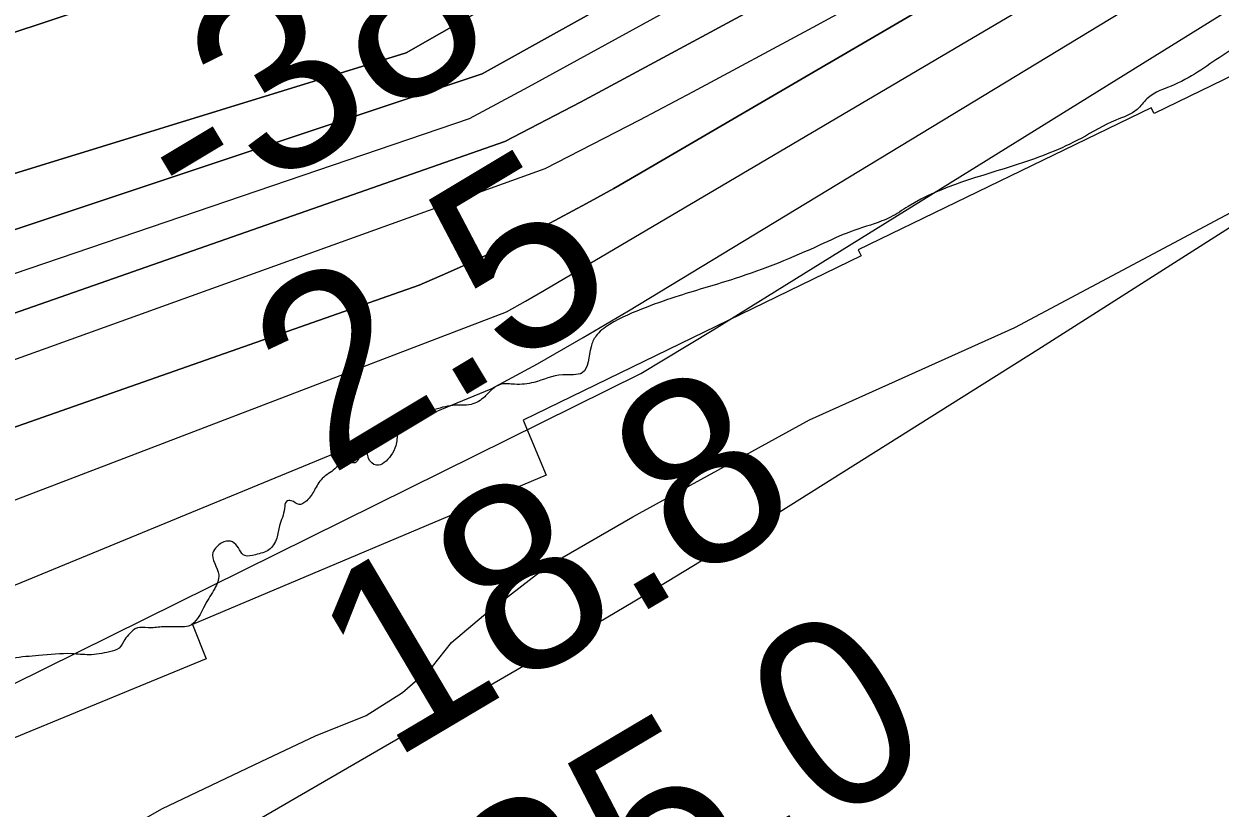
# Model space of a CAD drawing. Extents: x 3445503 to 3483459, y 540493 to 566012.
# Drawn here: x 3474445.4 to 3474876.1, y 550271.9 to 550554 of the extents above; entities that cross this region are included whole.
import ezdxf

# ---------------------------------------------------------------- set-up
doc = ezdxf.new("R2010")
doc.units = 0
for name, color, linetype in [('V-RIVR-EDGE', 7, 'Continuous'), ('V-RIVR-RANG', 7, 'Continuous'), ('V-RRAP-RVMT', 7, 'Continuous'), ('V-SITE-VEGE', 7, 'Continuous'), ('V-TOPO-DPTH', 7, 'Continuous'), ('V-TOPO-MINR', 7, 'Continuous'), ('V-TOPO-WATR', 7, 'Continuous')]:
    doc.layers.add(name, color=color, linetype=linetype)

msp = doc.modelspace()

# ---------------------------------------------------------------- linework, layer by layer
at = {"layer": 'V-RIVR-EDGE'}
msp.add_spline([(3477967.38, 552440.81), (3477956.32, 552434.46), (3477946.92, 552428.23), (3477938.22, 552423.73), (3477929.17, 552419.58), (3477921.16, 552414.39), (3477919.42, 552411.26), (3477918.37, 552407.79), (3477915.23, 552404.32), (3477908.61, 552399.82), (3477903.74, 552398.09), (3477897.83, 552396.02), (3477895.39, 552394.29), (3477890.17, 552392.91), (3477887.39, 552391.18), (3477883.9, 552387.37), (3477874.5, 552380.44), (3477864.4, 552373.86), (3477857.09, 552370.4), (3477852.91, 552366.58), (3477848.38, 552362.77), (3477844.55, 552357.91), (3477836.89, 552356.54), (3477833.41, 552353.07), (3477830.61, 552347.17), (3477822.61, 552342.33), (3477810.07, 552333.32), (3477792.66, 552321.19), (3477781.52, 552316.7), (3477774.9, 552310.81), (3477768.98, 552306.3), (3477763.76, 552302.15), (3477759.93, 552301.46), (3477756.1, 552297.99), (3477741.12, 552286.91), (3477723.71, 552272.7), (3477708.73, 552262.3), (3477698.98, 552255.03), (3477689.59, 552251.92), (3477683.67, 552247.07), (3477677.04, 552240.48), (3477664.16, 552231.82), (3477659.28, 552227.66), (3477652.33, 552225.59), (3477646.06, 552221.44), (3477633.17, 552211.04), (3477593.46, 552180.55), (3477582.32, 552173.27), (3477570.13, 552164.61), (3477532.87, 552138.29), (3477506.06, 552118.54), (3477500.14, 552114.38), (3477492.82, 552109.88), (3477485.86, 552105.03), (3477479.95, 552105.04), (3477473.69, 552102.97), (3477446.18, 552084.62), (3477429.46, 552072.84), (3477413.1, 552061.41), (3477403.34, 552054.13), (3477399.86, 552052.75), (3477395.34, 552051.02), (3477385.95, 552047.57), (3477366.11, 552036.84), (3477295.43, 551995.3), (3477256.09, 551969.67), (3477245.99, 551964.14), (3477236.59, 551956.16), (3477232.41, 551952.7), (3477223.36, 551948.9), (3477210.83, 551941.98), (3477195.51, 551933.32), (3477189.24, 551928.12), (3477182.28, 551923.62), (3477175.66, 551921.2), (3477171.84, 551919.48), (3477168.35, 551916.01), (3477159.65, 551911.51), (3477143.63, 551901.12), (3477124.48, 551889.7), (3477117.87, 551886.24), (3477112.31, 551885.21), (3477107.43, 551883.13), (3477100.82, 551879.67), (3477094.55, 551874.82), (3477091.41, 551870.66), (3477085.15, 551867.55), (3477074.35, 551860.97), (3477058.34, 551853.01), (3477036.06, 551840.2), (3477024.57, 551831.54), (3477014.13, 551825.31), (3477007.52, 551823.24), (3476990.81, 551813.9), (3476960.86, 551794.5), (3476943.45, 551781.68), (3476927.78, 551771.99), (3476905.5, 551758.83), (3476879.04, 551741.86), (3476864.07, 551733.91), (3476854.32, 551727.33), (3476848.05, 551722.82), (3476839.7, 551719.71), (3476833.44, 551719.03), (3476830.31, 551718.35), (3476827.17, 551714.18), (3476822.99, 551711.41), (3476800.37, 551700.34), (3476764.18, 551684.79), (3476719.29, 551666.82), (3476694.59, 551658.19), (3476687.27, 551653), (3476681.71, 551651.62), (3476674.75, 551649.9), (3476665.71, 551648.53), (3476648.67, 551645.79), (3476639.28, 551643.73), (3476627.45, 551639.94), (3476617.01, 551635.44), (3476607.26, 551630.25), (3476595.08, 551624.37), (3476590.56, 551623.34), (3476578.39, 551623.37), (3476574.57, 551622.68), (3476569.69, 551620.61), (3476563.77, 551616.45), (3476559.6, 551613.34), (3476542.56, 551610.94), (3476516.47, 551605.45), (3476500.81, 551600.62), (3476493.86, 551600.29), (3476490.38, 551599.6), (3476484.82, 551597.88), (3476475.77, 551594.77), (3476466.71, 551587.84), (3476459.75, 551583.34), (3476454.18, 551581.61), (3476446.52, 551576.77), (3476440.26, 551571.91), (3476435.03, 551568.1), (3476422.85, 551564.31), (3476402.31, 551551.5), (3476381.42, 551537.64), (3476372.02, 551531.76), (3476359.83, 551524.14), (3476350.77, 551515.47), (3476342.07, 551510.63), (3476327.1, 551501.97), (3476312.48, 551494.01), (3476294.03, 551482.24), (3476278.36, 551473.59), (3476258.52, 551460.43), (3476247.72, 551451.76), (3476240.75, 551444.83), (3476231.34, 551437.9), (3476220.55, 551432.01), (3476209.41, 551425.09), (3476201.75, 551420.24), (3476188.86, 551409.5), (3476180.85, 551401.87), (3476169.01, 551395.29), (3476157.87, 551386.28), (3476151.59, 551379.69), (3476140.81, 551375.2), (3476129.66, 551366.54), (3476121.64, 551357.17), (3476113.97, 551349.54), (3476103.18, 551342.96), (3476089.96, 551336.74), (3476064.21, 551328.81), (3476038.81, 551317.75), (3476021.05, 551308.06), (3476001.91, 551296.28), (3475987.97, 551285.89), (3475980.31, 551280), (3475968.83, 551275.51), (3475961.87, 551272.74), (3475958.38, 551268.23), (3475953.5, 551261.29), (3475933.66, 551252.65), (3475913.82, 551241.92), (3475899.54, 551232.57), (3475888.4, 551224.26), (3475872.03, 551212.13), (3475859.14, 551202.43), (3475843.82, 551192.04), (3475828.85, 551182.69), (3475807.62, 551170.92), (3475790.9, 551159.84), (3475778.36, 551148.4), (3475750.85, 551127.61), (3475732.39, 551113.75), (3475710.11, 551101.64), (3475688.52, 551089.18), (3475657.55, 551073.26), (3475627.61, 551057.69), (3475610.21, 551048), (3475592.8, 551039.35), (3475578.88, 551033.83), (3475567.76, 551033.16), (3475559.41, 551030.74), (3475547.22, 551022.78), (3475531.19, 551007.87), (3475514.13, 550995.05), (3475489.76, 550979.81), (3475462.25, 550961.81), (3475436.83, 550945.88), (3475412.11, 550930.3), (3475404.1, 550924.75), (3475394.36, 550919.91), (3475383.57, 550914.03), (3475369.99, 550906.41), (3475361.28, 550899.48), (3475348.76, 550895.34), (3475341.1, 550891.54), (3475331.35, 550883.91), (3475319.51, 550875.25), (3475304.18, 550864.51), (3475282.26, 550854.49), (3475261.03, 550843.76), (3475243.97, 550835.81), (3475209.51, 550818.51), (3475176.09, 550796), (3475149.62, 550777.64), (3475114.79, 550750.61), (3475097.38, 550737.79), (3475087.61, 550726.34), (3475078.2, 550715.94), (3475072.97, 550709), (3475070.53, 550706.57), (3475067.05, 550705.54), (3475062.18, 550704.16), (3475055.22, 550700.35), (3475048.25, 550694.46), (3475043.37, 550686.47), (3475033.26, 550677.81), (3475023.51, 550668.1), (3475018.97, 550662.55), (3475016.53, 550657.69), (3475015.13, 550654.21), (3475012.34, 550650.75), (3475004.68, 550644.85), (3475000.49, 550640), (3474998.05, 550636.53), (3474987.95, 550627.17), (3474974.7, 550613.64), (3474958.33, 550599.43), (3474946.49, 550590.77), (3474937.43, 550583.49), (3474926.29, 550574.48), (3474912.7, 550563.39), (3474895.64, 550553.35), (3474877.89, 550543.31), (3474859.78, 550532.23), (3474849.69, 550527.04), (3474846.2, 550523.23), (3474838.55, 550519.42), (3474826.02, 550512.85), (3474803.4, 550503.52), (3474763.73, 550488.32), (3474757.46, 550484.51), (3474754.33, 550483.13), (3474743.2, 550479.33), (3474732.06, 550474.49), (3474701.44, 550462.4), (3474681.26, 550456.19), (3474669.43, 550452.05), (3474656.21, 550445.83), (3474651.33, 550441.67), (3474649.58, 550437.85), (3474646.43, 550428.47), (3474639.47, 550427.79), (3474629.04, 550425.04), (3474622.08, 550424.36), (3474617.22, 550424.37), (3474614.08, 550422.64), (3474611.3, 550419.87), (3474606.42, 550417.1), (3474599.82, 550416.77), (3474592.51, 550415.05), (3474584.16, 550412.63), (3474580.68, 550409.86), (3474579.98, 550407.08), (3474579.27, 550402.22), (3474577.52, 550398.74), (3474572.3, 550395.28), (3474569.53, 550397.72), (3474568.84, 550399.46), (3474566.4, 550398.42), (3474565, 550396.34), (3474560.83, 550396.35), (3474558.05, 550394.62), (3474557.35, 550393.93), (3474552.82, 550390.46), (3474550.03, 550386.3), (3474547.24, 550382.48), (3474544.46, 550381.1), (3474541.68, 550382.49), (3474539.94, 550382.15), (3474539.24, 550379.72), (3474537.48, 550373.47), (3474536.43, 550368.95), (3474533.64, 550364.79), (3474528.77, 550363.06), (3474524.94, 550362.72), (3474521.13, 550367.25), (3474518.35, 550367.95), (3474514.87, 550365.87), (3474513.47, 550363.79), (3474515.54, 550355.79), (3474514.14, 550350.93), (3474510.65, 550345.03), (3474504.72, 550337.39), (3474501.59, 550337.05), (3474494.98, 550337.07), (3474490.12, 550336.73), (3474486.29, 550336.74), (3474483.5, 550334.67), (3474481.76, 550332.58), (3474479.67, 550329.46), (3474476.19, 550328.08), (3474468.89, 550327.05), (3474462.63, 550327.42), (3474450.81, 550326.75), (3474441.42, 550325.73), (3474433.07, 550323.32), (3474424.37, 550320.56), (3474416.37, 550316.75), (3474412.18, 550311.55), (3474406.96, 550307.39), (3474397.21, 550301.85), (3474392, 550301.52), (3474386.09, 550302.58), (3474381.57, 550303.28), (3474374.97, 550303.3), (3474367.31, 550301.23), (3474361.4, 550298.47), (3474352.69, 550292.93), (3474347.12, 550290.85), (3474344.69, 550291.9), (3474343.66, 550293.64), (3474340.87, 550293.65), (3474339.48, 550290.18), (3474332.17, 550288.8), (3474327.3, 550287.43), (3474316.87, 550285.71), (3474310.61, 550284.69), (3474304.35, 550286.09), (3474293.23, 550286.12), (3474261.93, 550282.03), (3474232.37, 550274.1), (3474219.84, 550269.96), (3474206.62, 550267.56), (3474200.71, 550264.8), (3474193.4, 550260.99), (3474172.52, 550254.09), (3474156.87, 550248.91), (3474145.38, 550244.77), (3474138.08, 550243.05), (3474131.48, 550243.07), (3474123.82, 550240.65), (3474116.86, 550237.89), (3474100.52, 550235.15), (3474090.09, 550234.82), (3474081.39, 550233.8), (3474068.17, 550230.01), (3474051.48, 550225.53), (3474039.3, 550220), (3474031.3, 550218.98), (3474029.56, 550217.59), (3474028.85, 550213.42), (3474027.11, 550213.77), (3474025.04, 550217.6), (3474021.91, 550218.31), (3474017.04, 550215.54), (3474014.6, 550214.85), (3474009.39, 550215.21), (3474003.13, 550213.49), (3473996.17, 550213.5), (3473986.44, 550212.83), (3473971.48, 550209.39), (3473947.82, 550201.11), (3473928, 550196.99), (3473915.48, 550196.67), (3473910.96, 550195.29), (3473900.52, 550191.14), (3473896.34, 550188.03), (3473890.08, 550187.69), (3473880.69, 550185.98), (3473877.56, 550183.9), (3473876.16, 550180.78), (3473870.94, 550177.66), (3473863.29, 550176.29), (3473852.85, 550174.23), (3473846.58, 550170.07), (3473843.45, 550166.6), (3473829.89, 550165.94), (3473817.36, 550162.5), (3473797.2, 550162.89), (3473790.94, 550160.48), (3473774.24, 550153.56), (3473761.37, 550150.47), (3473751.28, 550148.75), (3473741.55, 550149.13), (3473732.16, 550148.45), (3473721.73, 550147.78), (3473708.51, 550145.38), (3473703.99, 550142.27), (3473699.8, 550137.76), (3473693.19, 550136.04), (3473684.5, 550136.06), (3473676.51, 550136.77), (3473667.81, 550135.06), (3473650.41, 550127.45), (3473634.41, 550121.23), (3473613.53, 550111.55), (3473599.6, 550103.24), (3473599.59, 550100.81), (3473599.58, 550095.59), (3473597.49, 550095.25), (3473595.76, 550095.26), (3473589.51, 550099.79), (3473582.56, 550101.89), (3473571.09, 550100.18), (3473560.3, 550096.73), (3473548.81, 550088.07), (3473541.49, 550082.18), (3473536.97, 550079.76), (3473530.71, 550079.08), (3473522.38, 550084.31), (3473518.56, 550085.71), (3473509.87, 550085.39), (3473487.61, 550081.62), (3473463.96, 550077.16), (3473450.75, 550076.15), (3473424.33, 550076.56), (3473415.29, 550076.93), (3473413.2, 550075.2), (3473411.11, 550073.12), (3473410.04, 550064.08), (3473387.1, 550062.05), (3473385.36, 550062.06), (3473385.03, 550070.05), (3473384.34, 550071.1), (3473381.21, 550072.15), (3473364.17, 550070.45), (3473359.3, 550067.68), (3473346.09, 550067.72), (3473344.35, 550066.33), (3473345.02, 550059.03), (3473343.63, 550057.64), (3473340.51, 550060.08), (3473338.08, 550063.91), (3473333.22, 550063.58), (3473315.82, 550059.45), (3473309.91, 550055.99), (3473306.77, 550053.21), (3473302.25, 550053.57), (3473296.7, 550055.67), (3473292.87, 550055.68), (3473289.74, 550052.56), (3473286.6, 550050.48), (3473283.13, 550051.88), (3473279.31, 550052.93), (3473267.48, 550050.53)], degree=3, dxfattribs=at)
at = {"layer": 'V-RRAP-RVMT'}
for p, q in [((3474981.6, 550584.37), (3474852.27, 550521.78)), ((3474851.27, 550523.85), (3474745.77, 550472.79)), ((3474852.27, 550521.78), (3474851.27, 550523.85)), ((3474745.77, 550472.79), (3474746.89, 550470.53)), ((3474746.89, 550470.53), (3474625.11, 550411.49)), ((3474625.11, 550411.49), (3474633.45, 550391.66)), ((3474633.45, 550391.66), (3474506.06, 550337.92)), ((3474506.06, 550337.92), (3474511.02, 550325.54)), ((3474511.02, 550325.54), (3474392.41, 550276.79))]:
    msp.add_line(p, q, dxfattribs=at)
at = {"layer": 'V-SITE-VEGE'}
msp.add_lwpolyline([(3474443, 550240.12), (3474454.92, 550245.53), (3474464.47, 550251.76), (3474476.03, 550260.73), (3474495.12, 550271.61), (3474530.89, 550288.64), (3474550.36, 550297.93), (3474568.62, 550305.25), (3474581.76, 550313.42), (3474592.53, 550322.8), (3474599.34, 550331.43), (3474610.91, 550341.19), (3474633.63, 550358.75), (3474664.66, 550376.62), (3474728.29, 550411.55), (3474802.18, 550444.8), (3474885.28, 550489.01), (3474929.45, 550515.84), (3474986.44, 550559.15)], dxfattribs=at)
at = {"layer": 'V-TOPO-DPTH'}
for points in [[(3472718.14, 550098.12), (3473740.18, 550326.75), (3474128.49, 550447.39), (3474572.89, 550594.39), (3474602.92, 550609.87), (3474680.61, 550652.41), (3474748.62, 550690.79), (3474815.94, 550730.32), (3474882.23, 550771.56), (3474947.83, 550813.94), (3475165.22, 550958.36), (3475168.4, 550960.47), (3475171.58, 550962.58), (3475174.75, 550964.69), (3475177.93, 550966.8), (3475208.28, 550986.97), (3475226.65, 550999.14), (3475245.04, 551011.27), (3475263.47, 551023.34), (3475281.93, 551035.38), (3475752.55, 551340.82), (3475771.37, 551352.67), (3476265.63, 551662.32)], [(3476265.63, 551662.32), (3475771.37, 551352.67), (3475752.55, 551340.82), (3475281.93, 551035.38), (3475263.47, 551023.34), (3475245.04, 551011.27), (3475226.65, 550999.14), (3475208.28, 550986.97), (3475177.93, 550966.8), (3475174.75, 550964.69), (3475171.58, 550962.58), (3475168.4, 550960.47), (3475165.22, 550958.36), (3474947.83, 550813.94), (3474882.23, 550771.56), (3474815.94, 550730.32), (3474748.62, 550690.79), (3474680.61, 550652.41), (3474602.92, 550609.87), (3474572.89, 550594.39), (3474128.49, 550447.39), (3473740.18, 550326.75), (3472718.14, 550098.12)], [(3476446.64, 551642.97), (3475823.09, 551267.84), (3475803.49, 551255.9), (3475783.98, 551243.81), (3475764.61, 551231.49), (3475745.33, 551219.03), (3475341.22, 550954.46), (3475322, 550941.94), (3475302.73, 550929.47), (3475283.41, 550917.11), (3475264.05, 550904.8), (3475230.24, 550883.42), (3475227.74, 550881.86), (3475225.24, 550880.31), (3475222.71, 550878.79), (3475220.18, 550877.28), (3475189.68, 550859.3), (3475171.85, 550848.88), (3475153.97, 550838.55), (3475136.01, 550828.36), (3475118, 550818.25), (3474610.42, 550536.05), (3473773.74, 550257.36), (3472893.34, 550067.65)], [(3472893.34, 550067.65), (3473773.74, 550257.36), (3474610.42, 550536.05), (3475118, 550818.25), (3475136.01, 550828.36), (3475153.97, 550838.55), (3475171.85, 550848.88), (3475189.68, 550859.3), (3475220.18, 550877.28), (3475222.71, 550878.79), (3475225.24, 550880.31), (3475227.74, 550881.86), (3475230.24, 550883.42), (3475264.05, 550904.8), (3475283.41, 550917.11), (3475302.73, 550929.47), (3475322, 550941.94), (3475341.22, 550954.46), (3475745.33, 551219.03), (3475764.61, 551231.49), (3475783.98, 551243.81), (3475803.49, 551255.9), (3475823.09, 551267.84), (3476446.64, 551642.97)], [(3475710.31, 551267.17), (3475248.57, 550952.75), (3475224.07, 550936.2), (3475199.48, 550919.79), (3475174.75, 550903.59), (3475149.93, 550887.54), (3475000.12, 550791.54), (3474929.34, 550746.95), (3474858.12, 550703.09), (3474786.24, 550660.33), (3474713.91, 550618.3), (3474583.01, 550543.57), (3474054.75, 550380.96), (3473896.02, 550336.66), (3473879.29, 550331.64), (3473862.57, 550326.56), (3473845.85, 550321.49), (3473829.13, 550316.42), (3473812.41, 550311.36), (3473800.86, 550307.86), (3473778.31, 550301.21), (3472734.35, 550078.36)], [(3475710.31, 551267.17), (3475248.57, 550952.75), (3475224.07, 550936.2), (3475199.48, 550919.79), (3475174.75, 550903.59), (3475149.93, 550887.54), (3475000.12, 550791.54), (3474929.34, 550746.95), (3474858.12, 550703.09), (3474786.24, 550660.33), (3474713.91, 550618.3), (3474583.01, 550543.57), (3474054.75, 550380.96), (3473896.02, 550336.66), (3473879.29, 550331.64), (3473862.57, 550326.56), (3473845.85, 550321.49), (3473829.13, 550316.42), (3473812.41, 550311.36), (3473800.86, 550307.86), (3473778.31, 550301.21), (3472734.35, 550078.36)], [(3472749.99, 550002.15), (3473790.16, 550223.51), (3473815.2, 550230.76), (3474618.52, 550511.66), (3474645.76, 550525.92), (3474745.41, 550579.59), (3474822.07, 550621.44), (3474898.41, 550663.87), (3474974.26, 550707.18), (3475049.77, 550751.07), (3475213.14, 550847.26), (3475225.28, 550854.46), (3475237.38, 550861.71), (3475249.43, 550869.04), (3475261.45, 550876.42), (3475615.14, 551095.28)], [(3475615.14, 551095.28), (3475261.45, 550876.42), (3475249.43, 550869.04), (3475237.38, 550861.71), (3475225.28, 550854.46), (3475213.14, 550847.26), (3475049.77, 550751.07), (3474974.26, 550707.18), (3474898.41, 550663.87), (3474822.07, 550621.44), (3474745.41, 550579.59), (3474645.76, 550525.92), (3474618.52, 550511.66), (3473815.2, 550230.76), (3473790.16, 550223.51), (3472749.99, 550002.15)], [(3472775.52, 549957.22), (3473815.22, 550192.33), (3473823.96, 550194.89), (3473833.48, 550197.7), (3473837.47, 550198.82), (3473841.48, 550199.87), (3473845.53, 550200.8), (3473849.58, 550201.66), (3473853.65, 550202.48), (3474587.67, 550460.07), (3474597.94, 550464.49), (3474608.14, 550469.07), (3474618.23, 550473.9), (3474628.24, 550478.9), (3474638.15, 550484.09), (3474648, 550489.39), (3474657.77, 550494.85), (3474667.48, 550500.41), (3475205.18, 550813.98), (3475228.09, 550827.4), (3475250.97, 550840.89), (3475273.78, 550854.47), (3475296.56, 550868.11), (3475522.49, 551004.03)], [(3475522.49, 551004.03), (3475296.56, 550868.11), (3475273.78, 550854.47), (3475250.97, 550840.89), (3475228.09, 550827.4), (3475205.18, 550813.98), (3474667.48, 550500.41), (3474657.77, 550494.85), (3474648, 550489.39), (3474638.15, 550484.09), (3474628.24, 550478.9), (3474618.23, 550473.9), (3474608.14, 550469.07), (3474597.94, 550464.49), (3474587.67, 550460.07), (3473853.65, 550202.48), (3473849.58, 550201.66), (3473845.53, 550200.8), (3473841.48, 550199.87), (3473837.47, 550198.82), (3473833.48, 550197.7), (3473823.96, 550194.89), (3473815.22, 550192.33), (3472775.52, 549957.22)], [(3472799.28, 549857.36), (3473865.35, 550116.97), (3473885.73, 550123.56), (3473892.41, 550125.76), (3474613.69, 550422.76), (3474630.35, 550431.77), (3474646.8, 550441.16), (3474663.11, 550450.8), (3474956.95, 550628.97), (3475008.58, 550660.26), (3475060.22, 550691.53), (3475111.87, 550722.79), (3475163.54, 550754.03), (3475251.52, 550807.21), (3475259.2, 550811.84), (3475266.9, 550816.45), (3475274.6, 550821.05), (3475282.32, 550825.63), (3475333.59, 550855.96), (3475366.94, 550875.72), (3475400.26, 550895.52)]]:
    msp.add_lwpolyline(points, dxfattribs=at)
at = {"layer": 'V-TOPO-MINR'}
for points in [[(3472718.14, 550098.12), (3473740.18, 550326.75), (3474128.49, 550447.39), (3474572.89, 550594.39), (3474602.92, 550609.87), (3474680.61, 550652.41), (3474748.62, 550690.79), (3474815.94, 550730.32), (3474882.23, 550771.56), (3474947.83, 550813.94), (3475165.22, 550958.36), (3475168.4, 550960.47), (3475171.58, 550962.58), (3475174.75, 550964.69), (3475177.93, 550966.8), (3475208.28, 550986.97), (3475226.65, 550999.14), (3475245.04, 551011.27), (3475263.47, 551023.34), (3475281.93, 551035.38), (3475752.55, 551340.82), (3475771.37, 551352.67), (3476265.63, 551662.32)], [(3472893.34, 550067.65), (3473773.74, 550257.36), (3474610.42, 550536.05), (3475118, 550818.25), (3475136.01, 550828.36), (3475153.97, 550838.55), (3475171.85, 550848.88), (3475189.68, 550859.3), (3475220.18, 550877.28), (3475222.71, 550878.79), (3475225.24, 550880.31), (3475227.74, 550881.86), (3475230.24, 550883.42), (3475264.05, 550904.8), (3475283.41, 550917.11), (3475302.73, 550929.47), (3475322, 550941.94), (3475341.22, 550954.46), (3475745.33, 551219.03), (3475764.61, 551231.49), (3475783.98, 551243.81), (3475803.49, 551255.9), (3475823.09, 551267.84), (3476446.64, 551642.97)], [(3472734.35, 550078.36), (3473778.31, 550301.21), (3473800.86, 550307.86), (3473812.41, 550311.36), (3473829.13, 550316.42), (3473845.85, 550321.49), (3473862.57, 550326.56), (3473879.29, 550331.64), (3473896.02, 550336.66), (3474054.75, 550380.96), (3474583.01, 550543.57), (3474713.91, 550618.3), (3474786.24, 550660.33), (3474858.12, 550703.09), (3474929.34, 550746.95), (3475000.12, 550791.54), (3475149.93, 550887.54), (3475174.75, 550903.59), (3475199.48, 550919.79), (3475224.07, 550936.2), (3475248.57, 550952.75), (3475710.31, 551267.17)], [(3472778.35, 549983.04), (3473872.39, 550228.36), (3474633.05, 550502.04), (3474667.15, 550519.51), (3474686.27, 550529.59), (3474729.57, 550552.81), (3474772.65, 550576.41), (3474815.41, 550600.6), (3474857.95, 550625.18), (3475209.39, 550831.41), (3475226.63, 550841.59), (3475243.83, 550851.82), (3475260.98, 550862.15), (3475278.1, 550872.53), (3475710.67, 551136.38)], [(3473218.35, 549793.87), (3473826.79, 550020.71), (3473852.82, 550030.58), (3473878.77, 550040.65), (3473904.6, 550051), (3474667.47, 550428.2), (3474693.2, 550443.74), (3475222.21, 550771.84), (3475230.97, 550777.26), (3475239.74, 550782.67), (3475248.51, 550788.08), (3475257.3, 550793.47), (3475272.05, 550802.5), (3475273.46, 550803.36), (3475276.3, 550805.07), (3475277.73, 550805.91), (3475286.88, 550811.29), (3475292.89, 550814.82), (3475298.89, 550818.35), (3475822.95, 551127.5)], [(3472749.99, 550002.15), (3473790.16, 550223.51), (3473815.2, 550230.76), (3474618.52, 550511.66), (3474645.76, 550525.92), (3474745.41, 550579.59), (3474822.07, 550621.44), (3474898.41, 550663.87), (3474974.26, 550707.18), (3475049.77, 550751.07), (3475213.14, 550847.26), (3475225.28, 550854.46), (3475237.38, 550861.71), (3475249.43, 550869.04), (3475261.45, 550876.42), (3475615.14, 551095.28)], [(3474121.33, 550035.29), (3474184.64, 550069.63), (3474247.5, 550104.78), (3474310.06, 550140.49), (3474652.37, 550338.82), (3474664.73, 550346.07), (3474677.04, 550353.41), (3474689.27, 550360.88), (3474701.45, 550368.44), (3474810.4, 550436.93), (3474876.86, 550479.04), (3474943.11, 550521.47), (3475009.06, 550564.37), (3475074.8, 550607.58), (3475262.28, 550731.79), (3475283.16, 550745.64), (3475304.04, 550759.51), (3475324.9, 550773.4), (3475345.75, 550787.31), (3475727.51, 551042.25)], [(3472742.6, 550019.75), (3473765.95, 550235.81), (3473781.98, 550240.36), (3473797.99, 550244.99), (3474605.79, 550520.02), (3474627.05, 550531.35), (3474921.72, 550692.8), (3474973.8, 550721.65), (3475025.7, 550750.83), (3475077.32, 550780.49), (3475128.76, 550810.47), (3475216.66, 550862.27), (3475223.99, 550866.63), (3475231.3, 550871.02), (3475238.57, 550875.48), (3475245.81, 550879.98), (3475352, 550946.48), (3475412.25, 550984.37)], [(3472796.63, 549932.69), (3473826.3, 550149.13), (3473843.31, 550153.68), (3474619.19, 550450.46), (3474626.02, 550454.29), (3474632.8, 550458.2), (3474726.72, 550513.53), (3474780.41, 550545.2), (3474834.09, 550576.9), (3474887.73, 550608.64), (3474941.36, 550640.42), (3475200.89, 550794.36), (3475229.88, 550811.56), (3475258.86, 550828.78), (3475287.83, 550846.01), (3475316.79, 550863.26), (3475383.19, 550902.83), (3475445.32, 550939.92)], [(3472799.28, 549857.36), (3473865.35, 550116.97), (3473885.73, 550123.56), (3473892.41, 550125.76), (3474613.69, 550422.76), (3474630.35, 550431.77), (3474646.8, 550441.16), (3474663.11, 550450.8), (3474956.95, 550628.97), (3475008.58, 550660.26), (3475060.22, 550691.53), (3475111.87, 550722.79), (3475163.54, 550754.03), (3475251.52, 550807.21), (3475259.2, 550811.84), (3475266.9, 550816.45), (3475274.6, 550821.05), (3475282.32, 550825.63), (3475333.59, 550855.96), (3475366.94, 550875.72), (3475400.26, 550895.52)]]:
    msp.add_lwpolyline(points, dxfattribs=at)
at = {"layer": 'V-TOPO-WATR'}
msp.add_lwpolyline([(3472775.52, 549957.22), (3473815.22, 550192.33), (3473823.96, 550194.89), (3473833.48, 550197.7), (3473837.47, 550198.82), (3473841.48, 550199.87), (3473845.53, 550200.8), (3473849.58, 550201.66), (3473853.65, 550202.48), (3474587.67, 550460.07), (3474597.94, 550464.49), (3474608.14, 550469.07), (3474618.23, 550473.9), (3474628.24, 550478.9), (3474638.15, 550484.09), (3474648, 550489.39), (3474657.77, 550494.85), (3474667.48, 550500.41), (3475205.18, 550813.98), (3475228.09, 550827.4), (3475250.97, 550840.89), (3475273.78, 550854.47), (3475296.56, 550868.11), (3475522.49, 551004.03)], dxfattribs=at)

# ---------------------------------------------------------------- texts
at = {"layer": 'V-RIVR-RANG'}
for s, rotation, p in [('-38', 30.9405, (3474506.5, 550478.42)), ('2.5', 30.9405, (3474555.21, 550391.03)), ('18.8', 30.6583, (3474577.47, 550288.46)), ('25.0', 30.6583, (3474626.18, 550201.09))]:
    msp.add_text(s, height=67, rotation=rotation, dxfattribs=at).set_placement(p)

doc.saveas('drawing.dxf')
